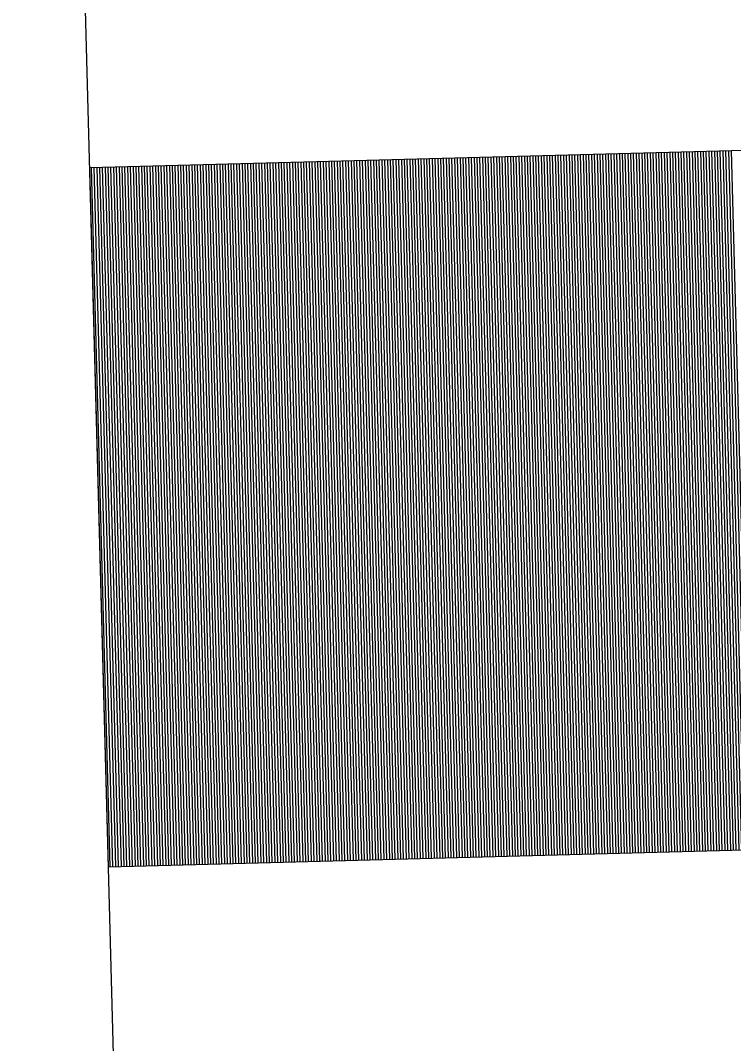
# Model space of a CAD drawing. Extents: x 1929624 to 1936506, y 596315 to 605721.
# Drawn here: x 1930954.783 to 1930957.333, y 596986.943 to 596990.599 of the extents above; entities that cross this region are included whole.
import ezdxf

# ---------------------------------------------------------------- set-up
doc = ezdxf.new("R2010")
doc.units = 0
doc.layers.add('Default', color=7, linetype='Continuous')

msp = doc.modelspace()

# ---------------------------------------------------------------- linework, layer by layer
at = {"layer": 'Default'}
for p, q in [((1930959.0741, 596839.4506), (1930954.7828, 596999.3132)), ((1930955.0308, 596990.0731), (1930972.4096, 596990.5396)), ((1930956.5349, 596990.1135), (1930956.602, 596987.6144)), ((1930956.5449, 596990.1138), (1930956.612, 596987.6147)), ((1930956.5549, 596990.114), (1930956.622, 596987.6149)), ((1930956.5649, 596990.1143), (1930956.632, 596987.6152)), ((1930956.5749, 596990.1146), (1930956.6419, 596987.6155)), ((1930956.5849, 596990.1148), (1930956.6519, 596987.6157)), ((1930956.5949, 596990.1151), (1930956.6619, 596987.616)), ((1930956.6049, 596990.1154), (1930956.6719, 596987.6163)), ((1930956.6148, 596990.1156), (1930956.6819, 596987.6166)), ((1930956.6248, 596990.1159), (1930956.6919, 596987.6168)), ((1930956.6348, 596990.1162), (1930956.7019, 596987.6171)), ((1930956.6448, 596990.1165), (1930956.7119, 596987.6174)), ((1930956.6548, 596990.1167), (1930956.7219, 596987.6176)), ((1930956.6648, 596990.117), (1930956.7319, 596987.6179)), ((1930956.6748, 596990.1173), (1930956.7419, 596987.6182)), ((1930956.6848, 596990.1175), (1930956.7519, 596987.6184)), ((1930956.6948, 596990.1178), (1930956.7619, 596987.6187)), ((1930956.7048, 596990.1181), (1930956.7719, 596987.619)), ((1930956.7148, 596990.1183), (1930956.7819, 596987.6192)), ((1930956.7248, 596990.1186), (1930956.7919, 596987.6195)), ((1930956.7348, 596990.1189), (1930956.8019, 596987.6198)), ((1930956.7448, 596990.1191), (1930956.8119, 596987.62)), ((1930956.7548, 596990.1194), (1930956.8219, 596987.6203)), ((1930956.7648, 596990.1197), (1930956.8319, 596987.6206)), ((1930956.7748, 596990.1199), (1930956.8419, 596987.6208)), ((1930956.7848, 596990.1202), (1930956.8519, 596987.6211)), ((1930956.7948, 596990.1205), (1930956.8619, 596987.6214)), ((1930956.8048, 596990.1207), (1930956.8719, 596987.6216)), ((1930956.8148, 596990.121), (1930956.8819, 596987.6219)), ((1930956.8248, 596990.1213), (1930956.8919, 596987.6222)), ((1930956.8348, 596990.1216), (1930956.9019, 596987.6225)), ((1930956.8448, 596990.1218), (1930956.9119, 596987.6227)), ((1930956.8548, 596990.1221), (1930956.9218, 596987.623)), ((1930956.8648, 596990.1224), (1930956.9318, 596987.6233)), ((1930956.8748, 596990.1226), (1930956.9418, 596987.6235)), ((1930956.8848, 596990.1229), (1930956.9518, 596987.6238)), ((1930956.8947, 596990.1232), (1930956.9618, 596987.6241)), ((1930956.9047, 596990.1234), (1930956.9718, 596987.6243)), ((1930956.9147, 596990.1237), (1930956.9818, 596987.6246)), ((1930956.9247, 596990.124), (1930956.9918, 596987.6249)), ((1930956.9347, 596990.1242), (1930957.0018, 596987.6251)), ((1930956.9447, 596990.1245), (1930957.0118, 596987.6254)), ((1930956.9547, 596990.1248), (1930957.0218, 596987.6257)), ((1930956.9647, 596990.125), (1930957.0318, 596987.6259)), ((1930956.9747, 596990.1253), (1930957.0418, 596987.6262)), ((1930956.9847, 596990.1256), (1930957.0518, 596987.6265)), ((1930956.9947, 596990.1258), (1930957.0618, 596987.6267)), ((1930957.0047, 596990.1261), (1930957.0718, 596987.627)), ((1930957.0147, 596990.1264), (1930957.0818, 596987.6273)), ((1930957.0247, 596990.1267), (1930957.0918, 596987.6276)), ((1930957.0347, 596990.1269), (1930957.1018, 596987.6278)), ((1930957.0447, 596990.1272), (1930957.1118, 596987.6281)), ((1930957.0547, 596990.1275), (1930957.1218, 596987.6284)), ((1930957.0647, 596990.1277), (1930957.1318, 596987.6286)), ((1930957.0747, 596990.128), (1930957.1418, 596987.6289)), ((1930957.0847, 596990.1283), (1930957.1518, 596987.6292)), ((1930957.0947, 596990.1285), (1930957.1618, 596987.6294)), ((1930957.1047, 596990.1288), (1930957.1718, 596987.6297)), ((1930957.1147, 596990.1291), (1930957.1818, 596987.63)), ((1930957.1247, 596990.1293), (1930957.1918, 596987.6302)), ((1930957.1347, 596990.1296), (1930957.2017, 596987.6305)), ((1930957.1447, 596990.1299), (1930957.2117, 596987.6308)), ((1930957.1547, 596990.1301), (1930957.2217, 596987.631)), ((1930957.1647, 596990.1304), (1930957.2317, 596987.6313)), ((1930957.1746, 596990.1307), (1930957.2417, 596987.6316)), ((1930957.1846, 596990.1309), (1930957.2517, 596987.6318)), ((1930957.1946, 596990.1312), (1930957.2617, 596987.6321)), ((1930957.2046, 596990.1315), (1930957.2717, 596987.6324)), ((1930957.2146, 596990.1318), (1930957.2817, 596987.6327)), ((1930957.2246, 596990.132), (1930957.2917, 596987.6329)), ((1930957.2346, 596990.1323), (1930957.3017, 596987.6332)), ((1930957.2446, 596990.1326), (1930957.3117, 596987.6335)), ((1930957.2546, 596990.1328), (1930957.3217, 596987.6337)), ((1930957.2646, 596990.1331), (1930957.3317, 596987.634)), ((1930957.2746, 596990.1334), (1930957.3417, 596987.6343)), ((1930957.2846, 596990.1336), (1930957.3517, 596987.6345)), ((1930957.2946, 596990.1339), (1930957.3617, 596987.6348)), ((1930957.3046, 596990.1342), (1930957.3717, 596987.6351)), ((1930957.3146, 596990.1344), (1930957.3817, 596987.6353)), ((1930957.3246, 596990.1347), (1930957.3917, 596987.6356)), ((1930955.1654, 596990.0767), (1930955.2325, 596987.5776)), ((1930955.1754, 596990.077), (1930955.2425, 596987.5779)), ((1930955.1854, 596990.0773), (1930955.2524, 596987.5782)), ((1930955.1954, 596990.0775), (1930955.2624, 596987.5784)), ((1930955.2054, 596990.0778), (1930955.2724, 596987.5787)), ((1930955.2154, 596990.0781), (1930955.2824, 596987.579)), ((1930955.2253, 596990.0783), (1930955.2924, 596987.5793)), ((1930955.2353, 596990.0786), (1930955.3024, 596987.5795)), ((1930955.2453, 596990.0789), (1930955.3124, 596987.5798)), ((1930955.2553, 596990.0792), (1930955.3224, 596987.5801)), ((1930955.2653, 596990.0794), (1930955.3324, 596987.5803)), ((1930955.2753, 596990.0797), (1930955.3424, 596987.5806)), ((1930955.2853, 596990.08), (1930955.3524, 596987.5809)), ((1930955.2953, 596990.0802), (1930955.3624, 596987.5811)), ((1930955.3053, 596990.0805), (1930955.3724, 596987.5814)), ((1930955.3153, 596990.0808), (1930955.3824, 596987.5817)), ((1930955.3253, 596990.081), (1930955.3924, 596987.5819)), ((1930955.3353, 596990.0813), (1930955.4024, 596987.5822)), ((1930955.3453, 596990.0816), (1930955.4124, 596987.5825)), ((1930955.3553, 596990.0818), (1930955.4224, 596987.5827)), ((1930955.3653, 596990.0821), (1930955.4324, 596987.583)), ((1930955.3753, 596990.0824), (1930955.4424, 596987.5833)), ((1930955.3853, 596990.0826), (1930955.4524, 596987.5835)), ((1930955.3953, 596990.0829), (1930955.4624, 596987.5838)), ((1930955.4053, 596990.0832), (1930955.4724, 596987.5841)), ((1930955.4153, 596990.0834), (1930955.4824, 596987.5843)), ((1930955.4253, 596990.0837), (1930955.4924, 596987.5846)), ((1930955.4353, 596990.084), (1930955.5024, 596987.5849)), ((1930955.4453, 596990.0843), (1930955.5124, 596987.5852)), ((1930955.4553, 596990.0845), (1930955.5224, 596987.5854)), ((1930955.4653, 596990.0848), (1930955.5323, 596987.5857)), ((1930955.4753, 596990.0851), (1930955.5423, 596987.586)), ((1930955.4853, 596990.0853), (1930955.5523, 596987.5862)), ((1930955.4953, 596990.0856), (1930955.5623, 596987.5865)), ((1930955.5052, 596990.0859), (1930955.5723, 596987.5868)), ((1930955.5152, 596990.0861), (1930955.5823, 596987.587)), ((1930955.5252, 596990.0864), (1930955.5923, 596987.5873)), ((1930955.5352, 596990.0867), (1930955.6023, 596987.5876)), ((1930955.5452, 596990.0869), (1930955.6123, 596987.5878)), ((1930955.5552, 596990.0872), (1930955.6223, 596987.5881)), ((1930955.5652, 596990.0875), (1930955.6323, 596987.5884)), ((1930955.5752, 596990.0877), (1930955.6423, 596987.5886)), ((1930955.5852, 596990.088), (1930955.6523, 596987.5889)), ((1930955.5952, 596990.0883), (1930955.6623, 596987.5892)), ((1930955.6052, 596990.0885), (1930955.6723, 596987.5894)), ((1930955.6152, 596990.0888), (1930955.6823, 596987.5897)), ((1930955.6252, 596990.0891), (1930955.6923, 596987.59)), ((1930955.6352, 596990.0894), (1930955.7023, 596987.5903)), ((1930955.6452, 596990.0896), (1930955.7123, 596987.5905)), ((1930955.6552, 596990.0899), (1930955.7223, 596987.5908)), ((1930955.6652, 596990.0902), (1930955.7323, 596987.5911)), ((1930955.6752, 596990.0904), (1930955.7423, 596987.5913)), ((1930955.6852, 596990.0907), (1930955.7523, 596987.5916)), ((1930955.6952, 596990.091), (1930955.7623, 596987.5919)), ((1930955.7052, 596990.0912), (1930955.7723, 596987.5921)), ((1930955.7152, 596990.0915), (1930955.7823, 596987.5924)), ((1930955.7252, 596990.0918), (1930955.7923, 596987.5927)), ((1930955.7352, 596990.092), (1930955.8023, 596987.5929)), ((1930955.7452, 596990.0923), (1930955.8122, 596987.5932)), ((1930955.7552, 596990.0926), (1930955.8222, 596987.5935)), ((1930955.7652, 596990.0928), (1930955.8322, 596987.5937)), ((1930955.7752, 596990.0931), (1930955.8422, 596987.594)), ((1930955.7851, 596990.0934), (1930955.8522, 596987.5943)), ((1930955.7951, 596990.0936), (1930955.8622, 596987.5945)), ((1930955.8051, 596990.0939), (1930955.8722, 596987.5948)), ((1930955.8151, 596990.0942), (1930955.8822, 596987.5951)), ((1930955.8251, 596990.0945), (1930955.8922, 596987.5954)), ((1930955.8351, 596990.0947), (1930955.9022, 596987.5956)), ((1930955.8451, 596990.095), (1930955.9122, 596987.5959)), ((1930955.8551, 596990.0953), (1930955.9222, 596987.5962)), ((1930955.8651, 596990.0955), (1930955.9322, 596987.5964)), ((1930955.8751, 596990.0958), (1930955.9422, 596987.5967)), ((1930955.8851, 596990.0961), (1930955.9522, 596987.597)), ((1930955.8951, 596990.0963), (1930955.9622, 596987.5972)), ((1930955.9051, 596990.0966), (1930955.9722, 596987.5975)), ((1930955.9151, 596990.0969), (1930955.9822, 596987.5978)), ((1930955.9251, 596990.0971), (1930955.9922, 596987.598)), ((1930955.9351, 596990.0974), (1930956.0022, 596987.5983)), ((1930955.9451, 596990.0977), (1930956.0122, 596987.5986)), ((1930955.9551, 596990.0979), (1930956.0222, 596987.5988)), ((1930955.9651, 596990.0982), (1930956.0322, 596987.5991)), ((1930955.9751, 596990.0985), (1930956.0422, 596987.5994)), ((1930955.9851, 596990.0987), (1930956.0522, 596987.5996)), ((1930955.9951, 596990.099), (1930956.0622, 596987.5999)), ((1930956.0051, 596990.0993), (1930956.0722, 596987.6002)), ((1930956.0151, 596990.0995), (1930956.0822, 596987.6004)), ((1930956.0251, 596990.0998), (1930956.0921, 596987.6007)), ((1930956.0351, 596990.1001), (1930956.1021, 596987.601)), ((1930956.0451, 596990.1004), (1930956.1121, 596987.6013)), ((1930956.055, 596990.1006), (1930956.1221, 596987.6015)), ((1930956.065, 596990.1009), (1930956.1321, 596987.6018)), ((1930956.075, 596990.1012), (1930956.1421, 596987.6021)), ((1930956.085, 596990.1014), (1930956.1521, 596987.6023)), ((1930956.095, 596990.1017), (1930956.1621, 596987.6026)), ((1930956.105, 596990.102), (1930956.1721, 596987.6029)), ((1930956.115, 596990.1022), (1930956.1821, 596987.6031)), ((1930956.125, 596990.1025), (1930956.1921, 596987.6034)), ((1930956.135, 596990.1028), (1930956.2021, 596987.6037)), ((1930956.145, 596990.103), (1930956.2121, 596987.6039)), ((1930956.155, 596990.1033), (1930956.2221, 596987.6042)), ((1930956.165, 596990.1036), (1930956.2321, 596987.6045)), ((1930956.175, 596990.1038), (1930956.2421, 596987.6047)), ((1930956.185, 596990.1041), (1930956.2521, 596987.605)), ((1930956.195, 596990.1044), (1930956.2621, 596987.6053)), ((1930956.205, 596990.1046), (1930956.2721, 596987.6055)), ((1930956.215, 596990.1049), (1930956.2821, 596987.6058)), ((1930956.225, 596990.1052), (1930956.2921, 596987.6061)), ((1930956.235, 596990.1055), (1930956.3021, 596987.6064)), ((1930956.245, 596990.1057), (1930956.3121, 596987.6066)), ((1930956.255, 596990.106), (1930956.3221, 596987.6069)), ((1930956.265, 596990.1063), (1930956.3321, 596987.6072)), ((1930956.275, 596990.1065), (1930956.3421, 596987.6074)), ((1930956.285, 596990.1068), (1930956.3521, 596987.6077)), ((1930956.295, 596990.1071), (1930956.362, 596987.608)), ((1930956.305, 596990.1073), (1930956.372, 596987.6082)), ((1930956.315, 596990.1076), (1930956.382, 596987.6085)), ((1930956.325, 596990.1079), (1930956.392, 596987.6088)), ((1930956.3349, 596990.1081), (1930956.402, 596987.609)), ((1930956.3449, 596990.1084), (1930956.412, 596987.6093)), ((1930956.3549, 596990.1087), (1930956.422, 596987.6096)), ((1930956.3649, 596990.1089), (1930956.432, 596987.6098)), ((1930956.3749, 596990.1092), (1930956.442, 596987.6101)), ((1930956.3849, 596990.1095), (1930956.452, 596987.6104)), ((1930956.3949, 596990.1097), (1930956.462, 596987.6106)), ((1930956.4049, 596990.11), (1930956.472, 596987.6109)), ((1930956.4149, 596990.1103), (1930956.482, 596987.6112)), ((1930956.4249, 596990.1106), (1930956.492, 596987.6115)), ((1930956.4349, 596990.1108), (1930956.502, 596987.6117)), ((1930956.4449, 596990.1111), (1930956.512, 596987.612)), ((1930956.4549, 596990.1114), (1930956.522, 596987.6123)), ((1930956.4649, 596990.1116), (1930956.532, 596987.6125)), ((1930956.4749, 596990.1119), (1930956.542, 596987.6128)), ((1930956.4849, 596990.1122), (1930956.552, 596987.6131)), ((1930956.4949, 596990.1124), (1930956.562, 596987.6133)), ((1930956.5049, 596990.1127), (1930956.572, 596987.6136)), ((1930956.5149, 596990.113), (1930956.582, 596987.6139)), ((1930956.5249, 596990.1132), (1930956.592, 596987.6141)), ((1930955.0979, 596987.574), (1930955.0308, 596990.0731)), ((1930955.0354, 596990.0733), (1930955.1025, 596987.5742)), ((1930955.0454, 596990.0735), (1930955.1125, 596987.5744)), ((1930955.0554, 596990.0738), (1930955.1225, 596987.5747)), ((1930955.0654, 596990.0741), (1930955.1325, 596987.575)), ((1930955.0754, 596990.0743), (1930955.1425, 596987.5752)), ((1930955.0854, 596990.0746), (1930955.1525, 596987.5755)), ((1930955.0954, 596990.0749), (1930955.1625, 596987.5758)), ((1930955.1054, 596990.0751), (1930955.1725, 596987.576)), ((1930955.1154, 596990.0754), (1930955.1825, 596987.5763)), ((1930955.1254, 596990.0757), (1930955.1925, 596987.5766)), ((1930955.1354, 596990.0759), (1930955.2025, 596987.5768)), ((1930955.1454, 596990.0762), (1930955.2125, 596987.5771)), ((1930955.1554, 596990.0765), (1930955.2225, 596987.5774)), ((1930955.0979, 596987.574), (1930972.4766, 596988.0405))]:
    msp.add_line(p, q, dxfattribs=at)

doc.saveas('drawing.dxf')
